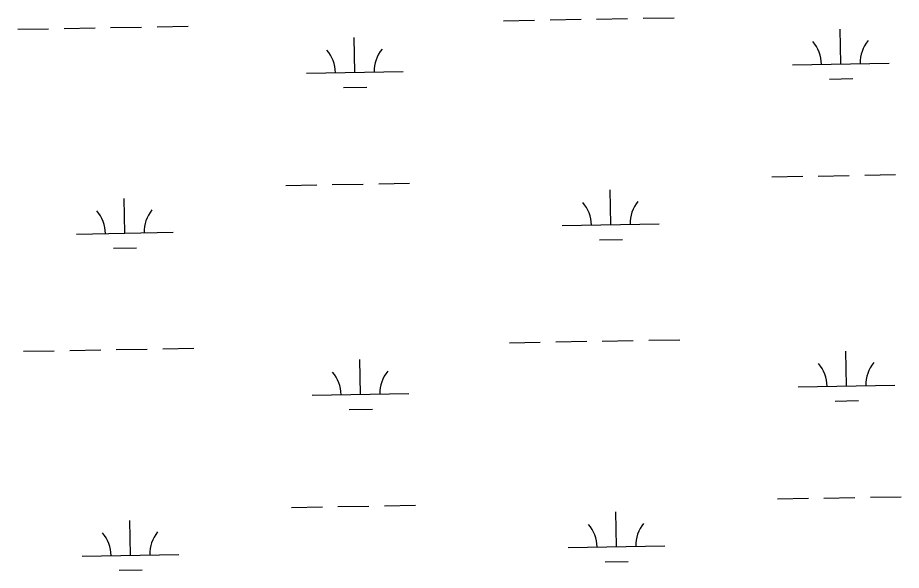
# Model space of a CAD drawing. Extents: x 3903937 to 3942190, y 260677 to 286651.
# Drawn here: x 3921410 to 3922323, y 267615 to 268186 of the extents above; entities that cross this region are included whole.
import ezdxf

# ---------------------------------------------------------------- set-up
doc = ezdxf.new("R2010")
doc.units = 0
doc.layers.add('V-WETL-SWMP', color=7, linetype='Continuous')

msp = doc.modelspace()

# ---------------------------------------------------------------- linework, layer by layer
at = {"layer": 'V-WETL-SWMP'}
for p, q in [((3921912.16, 268182.74), (3921944.16, 268183.31)), ((3921960.16, 268183.59), (3921992.15, 268184.15)), ((3922008.15, 268184.43), (3922040.14, 268185)), ((3922056.14, 268185.28), (3922088.14, 268185.84)), ((3921410.33, 268173.91), (3921442.33, 268174.47)), ((3921458.33, 268174.75), (3921490.32, 268175.32)), ((3921506.32, 268175.6), (3921538.31, 268176.16)), ((3921554.31, 268176.44), (3921586.31, 268177.01)), ((3922260.32, 268138.12), (3922259.69, 268174.12)), ((3921758.49, 268129.29), (3921757.86, 268165.28)), ((3922210.33, 268137.24), (3922310.31, 268139)), ((3921708.5, 268128.41), (3921808.48, 268130.17)), ((3922248.59, 268122.48), (3922272.59, 268122.9)), ((3921746.76, 268113.65), (3921770.76, 268114.07)), ((3922188.95, 268021.42), (3922220.95, 268021.98)), ((3922236.95, 268022.26), (3922268.94, 268022.82)), ((3922284.94, 268023.1), (3922316.93, 268023.67)), ((3921687.12, 268012.58), (3921719.12, 268013.15)), ((3921735.12, 268013.43), (3921767.11, 268013.99)), ((3921783.11, 268014.27), (3921815.1, 268014.84)), ((3922022.73, 267972.05), (3922022.1, 268008.05)), ((3921520.9, 267963.22), (3921520.27, 267999.21)), ((3921972.74, 267971.17), (3922072.73, 267972.93)), ((3921470.91, 267962.34), (3921570.9, 267964.1)), ((3922011.01, 267956.41), (3922035, 267956.84)), ((3921509.18, 267947.58), (3921533.17, 267948)), ((3921966.01, 267850.96), (3921998.01, 267851.53)), ((3922014, 267851.81), (3922046, 267852.37)), ((3922062, 267852.65), (3922093.99, 267853.22)), ((3921464.18, 267842.13), (3921496.18, 267842.69)), ((3921512.17, 267842.98), (3921544.17, 267843.54)), ((3921560.17, 267843.82), (3921592.16, 267844.38)), ((3921918.02, 267850.12), (3921950.01, 267850.68)), ((3921416.19, 267841.29), (3921448.18, 267841.85)), ((3922266.17, 267805.5), (3922265.54, 267841.49)), ((3921764.34, 267796.66), (3921763.71, 267832.66)), ((3922216.18, 267804.62), (3922316.17, 267806.38)), ((3921714.35, 267795.78), (3921814.34, 267797.54)), ((3922254.45, 267789.86), (3922278.44, 267790.28)), ((3921752.62, 267781.03), (3921776.61, 267781.45)), ((3922194.81, 267688.79), (3922226.8, 267689.36)), ((3922242.8, 267689.64), (3922274.8, 267690.2)), ((3922290.79, 267690.48), (3922322.79, 267691.04)), ((3921692.98, 267679.96), (3921724.97, 267680.52)), ((3921740.97, 267680.8), (3921772.97, 267681.37)), ((3921788.96, 267681.65), (3921820.96, 267682.21)), ((3922028.59, 267639.43), (3922027.95, 267675.42)), ((3921526.76, 267630.6), (3921526.12, 267666.59)), ((3921978.6, 267638.55), (3922078.58, 267640.31)), ((3921476.77, 267629.72), (3921576.75, 267631.48)), ((3922016.86, 267623.79), (3922040.86, 267624.21)), ((3921515.03, 267614.96), (3921539.03, 267615.38))]:
    msp.add_line(p, q, dxfattribs=at)
for centre, start, end in [((3922315.55, 268139.57), 140.23658, 181.78024), ((3921813.71, 268130.74), 140.23658, 181.78024), ((3922205.08, 268137.62), 0.23658, 41.78024), ((3921703.25, 268128.79), 0.23658, 41.78024), ((3921967.49, 267971.56), 0.23658, 41.78024), ((3922077.96, 267973.5), 140.23658, 181.78024), ((3921465.66, 267962.72), 0.23658, 41.78024), ((3921576.13, 267964.67), 140.23658, 181.78024), ((3922210.93, 267805), 0.23658, 41.78024), ((3922321.4, 267806.94), 140.23658, 181.78024), ((3921709.1, 267796.17), 0.23658, 41.78024), ((3921819.57, 267798.11), 140.23658, 181.78024), ((3921973.35, 267638.93), 0.23658, 41.78024), ((3922083.81, 267640.88), 140.23658, 181.78024), ((3921471.51, 267630.1), 0.23658, 41.78024), ((3921581.98, 267632.04), 140.23658, 181.78024)]:
    msp.add_arc(centre, 35.25, start, end, dxfattribs=at)

doc.saveas('drawing.dxf')
